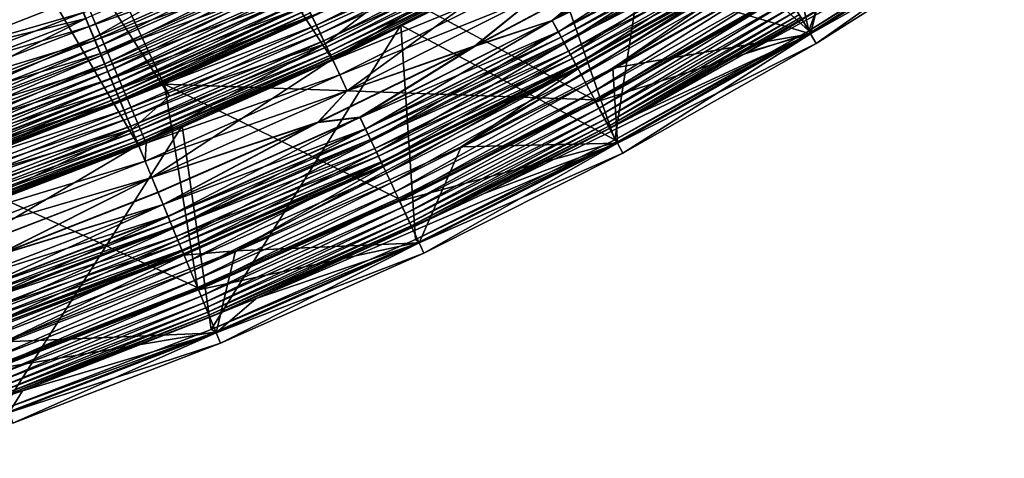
# Model space of a CAD drawing. Header units: metres. Extents: x -901 to 901, y -486 to 401.
# Tile 256 of 362: x 768 to 812, y -390 to -371. Entities that reach past the tile are written whole.
import ezdxf

# ---------------------------------------------------------------- set-up
doc = ezdxf.new("R2010")
doc.units = ezdxf.units.M

msp = doc.modelspace()

# ---------------------------------------------------------------- linework, layer by layer
at = {"layer": 'top'}
for points in [[(746.957397, -354.797821, -620), (770.889221, -370.100403, -620), (764.063416, -372.769196, -620)], [(764.063416, -372.769196, -618), (770.889221, -370.100403, -618), (746.957397, -354.797821, -618)], [(808.000305, -357.916626, -613.146606), (803.118591, -371.528687, -107.314049), (801.075378, -362.425171, -613.146606)], [(811.401733, -366.300629, -107.314049), (803.118591, -371.528687, -107.314049), (808.000305, -357.916626, -613.146606)], [(803.118591, -371.528687, -107.314049), (796.247925, -365.322906, -613.146606), (801.075378, -362.425171, -613.146606)], [(794.567993, -376.346313, -107.314049), (791.621765, -367.921967, -613.146606), (796.247925, -365.322906, -613.146606)], [(803.118591, -371.528687, -107.314049), (794.567993, -376.346313, -107.314049), (796.247925, -365.322906, -613.146606)], [(811.428589, -366.398987, -98), (802.138306, -369.915344, -98), (803.166565, -371.630859, -98)], [(803.118591, -371.528687, -107.314049), (811.401733, -366.300629, -107.314049), (811.428589, -366.398987, -98)], [(803.166565, -371.630859, -98), (803.118591, -371.528687, -107.314049), (811.428589, -366.398987, -98)], [(771.255859, -370.985504, -617.90625), (771.610107, -371.840851, -617.629578), (779.53479, -367.317383, -617.90625)], [(771.610107, -371.840851, -617.629578), (779.930664, -368.154297, -617.629578), (779.53479, -367.317383, -617.90625)], [(789.6875, -367.116943, -617.502808), (781.411865, -371.285583, -617.502808), (781.215698, -370.87085, -617.999878)], [(781.411865, -371.285583, -617.502808), (789.6875, -367.116943, -617.502808), (789.880188, -367.477356, -616.963562)], [(781.58667, -371.65506, -616.963562), (781.411865, -371.285583, -617.502808), (789.880188, -367.477356, -616.963562)], [(781.58667, -371.65506, -616.963562), (789.880188, -367.477356, -616.963562), (790.047485, -367.790314, -616.387024)], [(771.403198, -371.341309, -619.86853), (771.146973, -370.722626, -619.966919), (779.699463, -367.665527, -619.86853)], [(771.403198, -371.341309, -619.86853), (779.699463, -367.665527, -619.86853), (779.981018, -368.260681, -619.706055)], [(781.738403, -371.975861, -616.387024), (781.58667, -371.65506, -616.963562), (790.047485, -367.790314, -616.387024)], [(790.047485, -367.790314, -616.387024), (790.187683, -368.052551, -615.778259), (781.738403, -371.975861, -616.387024)], [(791.621765, -367.921967, -613.146606), (794.567993, -376.346313, -107.314049), (785.130371, -371.290863, -613.146606)], [(790.433105, -368.511627, -613.819397), (791.621765, -367.921967, -613.146606), (785.130371, -371.290863, -613.146606)], [(771.655151, -371.949554, -619.706055), (771.403198, -371.341309, -619.86853), (779.981018, -368.260681, -619.706055)], [(771.610107, -371.840851, -617.629578), (771.77771, -372.245361, -617.425049), (779.930664, -368.154297, -617.629578)], [(779.981018, -368.260681, -619.706055), (780.254517, -368.838898, -619.480652), (771.655151, -371.949554, -619.706055)], [(771.77771, -372.245361, -617.425049), (780.11792, -368.55011, -617.425049), (779.930664, -368.154297, -617.629578)], [(790.187683, -368.052551, -615.778259), (781.86554, -372.244659, -615.778259), (781.738403, -371.975861, -616.387024)], [(790.187683, -368.052551, -615.778259), (790.299194, -368.261169, -615.142639), (781.86554, -372.244659, -615.778259)], [(790.299194, -368.261169, -615.142639), (781.966675, -372.458496, -615.142639), (781.86554, -372.244659, -615.778259)], [(781.966675, -372.458496, -615.142639), (790.299194, -368.261169, -615.142639), (790.381226, -368.414581, -614.487244)], [(771.936707, -372.629303, -617.179138), (780.11792, -368.55011, -617.425049), (771.77771, -372.245361, -617.425049)], [(771.936707, -372.629303, -617.179138), (780.295593, -368.925781, -617.179138), (780.11792, -368.55011, -617.425049)], [(782.041077, -372.615753, -614.487244), (781.966675, -372.458496, -615.142639), (790.381226, -368.414581, -614.487244)], [(782.041077, -372.615753, -614.487244), (790.381226, -368.414581, -614.487244), (790.433105, -368.511627, -613.819397)], [(782.088135, -372.71524, -613.819397), (782.041077, -372.615753, -614.487244), (790.433105, -368.511627, -613.819397)], [(790.433105, -368.511627, -613.819397), (785.130371, -371.290863, -613.146606), (782.088135, -372.71524, -613.819397)], [(780.254517, -368.838898, -619.480652), (771.899963, -372.540497, -619.480652), (771.655151, -371.949554, -619.706055)], [(780.254517, -368.838898, -619.480652), (780.517029, -369.393799, -619.19397), (771.899963, -372.540497, -619.480652)], [(772.085815, -372.989319, -616.894409), (780.295593, -368.925781, -617.179138), (771.936707, -372.629303, -617.179138)], [(772.085815, -372.989319, -616.894409), (780.462219, -369.278046, -616.894409), (780.295593, -368.925781, -617.179138)], [(780.517029, -369.393799, -619.19397), (772.134827, -373.107635, -619.19397), (771.899963, -372.540497, -619.480652)], [(772.223694, -373.322083, -616.573364), (780.462219, -369.278046, -616.894409), (772.085815, -372.989319, -616.894409)], [(772.134827, -373.107635, -619.19397), (780.517029, -369.393799, -619.19397), (780.766113, -369.920471, -618.849182)], [(772.223694, -373.322083, -616.573364), (780.616272, -369.603638, -616.573364), (780.462219, -369.278046, -616.894409)], [(772.348938, -373.62442, -616.218872), (780.616272, -369.603638, -616.573364), (772.223694, -373.322083, -616.573364)], [(772.348938, -373.62442, -616.218872), (780.756226, -369.899475, -616.218872), (780.616272, -369.603638, -616.573364)], [(774.713684, -373.888, -613.111694), (793.658997, -374.582489, -107.279144), (784.24292, -369.498901, -613.111694)], [(774.713684, -373.888, -613.111694), (784.24292, -369.498901, -613.111694), (781.238586, -370.919189, -613.591614)], [(793.658997, -374.582489, -107.279144), (802.077271, -369.813538, -107.279144), (784.24292, -369.498901, -613.111694)], [(771.255859, -370.985504, -617.90625), (770.889221, -370.100403, -618), (764.063416, -372.769196, -618)], [(764.063416, -372.769196, -620), (770.889221, -370.100403, -620), (771.146973, -370.722626, -619.966919)], [(772.357788, -373.645905, -618.849182), (772.134827, -373.107635, -619.19397), (780.766113, -369.920471, -618.849182)], [(780.756226, -369.899475, -616.218872), (772.348938, -373.62442, -616.218872), (772.460449, -373.893738, -615.834167)], [(772.357788, -373.645905, -618.849182), (780.766113, -369.920471, -618.849182), (780.999756, -370.414337, -618.449951)], [(780.880859, -370.162994, -615.834167), (780.756226, -369.899475, -616.218872), (772.460449, -373.893738, -615.834167)], [(793.658997, -374.582489, -107.279144), (793.714966, -374.687134, -98), (802.077271, -369.813538, -107.279144)], [(793.714966, -374.687134, -98), (802.138306, -369.915344, -98), (802.077271, -369.813538, -107.279144)], [(802.138306, -369.915344, -98), (793.714966, -374.687134, -98), (803.166565, -371.630859, -98)], [(772.566895, -374.150635, -618.449951), (772.357788, -373.645905, -618.849182), (780.999756, -370.414337, -618.449951)], [(772.460449, -373.893738, -615.834167), (772.557312, -374.127594, -615.422974), (780.880859, -370.162994, -615.834167)], [(772.557312, -374.127594, -615.422974), (780.989075, -370.391815, -615.422974), (780.880859, -370.162994, -615.834167)], [(780.989075, -370.391815, -615.422974), (772.557312, -374.127594, -615.422974), (772.638489, -374.323547, -614.98877)], [(780.999756, -370.414337, -618.449951), (781.215698, -370.87085, -617.999878), (772.566895, -374.150635, -618.449951)], [(781.079773, -370.583527, -614.98877), (780.989075, -370.391815, -615.422974), (772.638489, -374.323547, -614.98877)], [(762.703735, -373.971069, -619.966919), (771.146973, -370.722626, -619.966919), (771.403198, -371.341309, -619.86853)], [(762.703735, -373.971069, -619.966919), (764.063416, -372.769196, -620), (771.146973, -370.722626, -619.966919)], [(781.215698, -370.87085, -617.999878), (772.760132, -374.617188, -617.999878), (772.566895, -374.150635, -618.449951)], [(772.638489, -374.323547, -614.98877), (772.703064, -374.479431, -614.5354), (781.079773, -370.583527, -614.98877)], [(772.703064, -374.479431, -614.5354), (781.151917, -370.736053, -614.5354), (781.079773, -370.583527, -614.98877)], [(781.151917, -370.736053, -614.5354), (772.703064, -374.479431, -614.5354), (772.750549, -374.594086, -614.067932)], [(781.205017, -370.848206, -614.067932), (781.151917, -370.736053, -614.5354), (772.750549, -374.594086, -614.067932)], [(772.750549, -374.594086, -614.067932), (772.780579, -374.666595, -613.591614), (781.205017, -370.848206, -614.067932)], [(781.215698, -370.87085, -617.999878), (781.411865, -371.285583, -617.502808), (772.760132, -374.617188, -617.999878)], [(772.780579, -374.666595, -613.591614), (781.238586, -370.919189, -613.591614), (781.205017, -370.848206, -614.067932)], [(772.780579, -374.666595, -613.591614), (774.713684, -373.888, -613.111694), (781.238586, -370.919189, -613.591614)], [(762.92926, -374.601563, -619.86853), (762.703735, -373.971069, -619.966919), (771.403198, -371.341309, -619.86853)], [(771.255859, -370.985504, -617.90625), (764.063416, -372.769196, -618), (762.799561, -374.238953, -617.90625)], [(762.799561, -374.238953, -617.90625), (763.111328, -375.110626, -617.629578), (771.255859, -370.985504, -617.90625)], [(762.92926, -374.601563, -619.86853), (771.403198, -371.341309, -619.86853), (771.655151, -371.949554, -619.706055)], [(763.111328, -375.110626, -617.629578), (771.610107, -371.840851, -617.629578), (771.255859, -370.985504, -617.90625)], [(781.411865, -371.285583, -617.502808), (772.93573, -375.041077, -617.502808), (772.760132, -374.617188, -617.999878)], [(772.93573, -375.041077, -617.502808), (781.411865, -371.285583, -617.502808), (781.58667, -371.65506, -616.963562)], [(785.130371, -371.290863, -613.146606), (776.770447, -384.706909, -107.314049), (775.499268, -375.726929, -613.146606)], [(785.130371, -371.290863, -613.146606), (775.499268, -375.726929, -613.146606), (782.088135, -372.71524, -613.819397)], [(785.130371, -371.290863, -613.146606), (785.774841, -380.742249, -107.314049), (776.770447, -384.706909, -107.314049)], [(794.567993, -376.346313, -107.314049), (785.774841, -380.742249, -107.314049), (785.130371, -371.290863, -613.146606)], [(763.111328, -375.110626, -617.629578), (763.258789, -375.522888, -617.425049), (771.610107, -371.840851, -617.629578)], [(763.258789, -375.522888, -617.425049), (771.77771, -372.245361, -617.425049), (771.610107, -371.840851, -617.629578)], [(773.092102, -375.418671, -616.963562), (772.93573, -375.041077, -617.502808), (781.58667, -371.65506, -616.963562)], [(773.092102, -375.418671, -616.963562), (781.58667, -371.65506, -616.963562), (781.738403, -371.975861, -616.387024)], [(803.166565, -371.630859, -98), (793.714966, -374.687134, -98), (794.657776, -376.451019, -98)], [(794.567993, -376.346313, -107.314049), (803.118591, -371.528687, -107.314049), (803.166565, -371.630859, -98)], [(794.657776, -376.451019, -98), (794.567993, -376.346313, -107.314049), (803.166565, -371.630859, -98)], [(763.151001, -375.221436, -619.706055), (762.92926, -374.601563, -619.86853), (771.655151, -371.949554, -619.706055)], [(771.655151, -371.949554, -619.706055), (771.899963, -372.540497, -619.480652), (763.151001, -375.221436, -619.706055)], [(763.398804, -375.914154, -617.179138), (771.77771, -372.245361, -617.425049), (763.258789, -375.522888, -617.425049)], [(763.398804, -375.914154, -617.179138), (771.936707, -372.629303, -617.179138), (771.77771, -372.245361, -617.425049)], [(773.227905, -375.746552, -616.387024), (773.092102, -375.418671, -616.963562), (781.738403, -371.975861, -616.387024)], [(781.738403, -371.975861, -616.387024), (781.86554, -372.244659, -615.778259), (773.227905, -375.746552, -616.387024)], [(781.86554, -372.244659, -615.778259), (773.341736, -376.021271, -615.778259), (773.227905, -375.746552, -616.387024)], [(781.86554, -372.244659, -615.778259), (781.966675, -372.458496, -615.142639), (773.341736, -376.021271, -615.778259)], [(771.899963, -372.540497, -619.480652), (763.366394, -375.823669, -619.480652), (763.151001, -375.221436, -619.706055)], [(771.899963, -372.540497, -619.480652), (772.134827, -373.107635, -619.19397), (763.366394, -375.823669, -619.480652)], [(763.530029, -376.281067, -616.894409), (771.936707, -372.629303, -617.179138), (763.398804, -375.914154, -617.179138)], [(763.530029, -376.281067, -616.894409), (772.085815, -372.989319, -616.894409), (771.936707, -372.629303, -617.179138)], [(781.966675, -372.458496, -615.142639), (773.432251, -376.239807, -615.142639), (773.341736, -376.021271, -615.778259)], [(773.432251, -376.239807, -615.142639), (781.966675, -372.458496, -615.142639), (782.041077, -372.615753, -614.487244)], [(773.49884, -376.400513, -614.487244), (773.432251, -376.239807, -615.142639), (782.041077, -372.615753, -614.487244)], [(773.49884, -376.400513, -614.487244), (782.041077, -372.615753, -614.487244), (782.088135, -372.71524, -613.819397)], [(773.540955, -376.502197, -613.819397), (773.49884, -376.400513, -614.487244), (782.088135, -372.71524, -613.819397)], [(782.088135, -372.71524, -613.819397), (775.499268, -375.726929, -613.146606), (773.540955, -376.502197, -613.819397)], [(772.134827, -373.107635, -619.19397), (763.57312, -376.401642, -619.19397), (763.366394, -375.823669, -619.480652)], [(763.651306, -376.620178, -616.573364), (772.085815, -372.989319, -616.894409), (763.530029, -376.281067, -616.894409)], [(763.57312, -376.401642, -619.19397), (772.134827, -373.107635, -619.19397), (772.357788, -373.645905, -618.849182)], [(763.651306, -376.620178, -616.573364), (772.223694, -373.322083, -616.573364), (772.085815, -372.989319, -616.894409)], [(763.761536, -376.928314, -616.218872), (772.223694, -373.322083, -616.573364), (763.651306, -376.620178, -616.573364)], [(763.761536, -376.928314, -616.218872), (772.348938, -373.62442, -616.218872), (772.223694, -373.322083, -616.573364)], [(763.769348, -376.950195, -618.849182), (763.57312, -376.401642, -619.19397), (772.357788, -373.645905, -618.849182)], [(772.348938, -373.62442, -616.218872), (763.761536, -376.928314, -616.218872), (763.859741, -377.202789, -615.834167)], [(763.769348, -376.950195, -618.849182), (772.357788, -373.645905, -618.849182), (772.566895, -374.150635, -618.449951)], [(772.460449, -373.893738, -615.834167), (772.348938, -373.62442, -616.218872), (763.859741, -377.202789, -615.834167)], [(763.859741, -377.202789, -615.834167), (763.945007, -377.441101, -615.422974), (772.460449, -373.893738, -615.834167)], [(763.945007, -377.441101, -615.422974), (772.557312, -374.127594, -615.422974), (772.460449, -373.893738, -615.834167)], [(776.171692, -382.853394, -107.279144), (774.713684, -373.888, -613.111694), (764.954834, -377.739532, -613.111694)], [(764.954834, -377.739532, -613.111694), (774.713684, -373.888, -613.111694), (772.780579, -374.666595, -613.591614)], [(776.171692, -382.853394, -107.279144), (785.016846, -378.932526, -107.279144), (774.713684, -373.888, -613.111694)], [(785.016846, -378.932526, -107.279144), (793.658997, -374.582489, -107.279144), (774.713684, -373.888, -613.111694)], [(763.953369, -377.4646, -618.449951), (763.769348, -376.950195, -618.849182), (772.566895, -374.150635, -618.449951)], [(772.557312, -374.127594, -615.422974), (763.945007, -377.441101, -615.422974), (764.016418, -377.640808, -614.98877)], [(772.566895, -374.150635, -618.449951), (772.760132, -374.617188, -617.999878), (763.953369, -377.4646, -618.449951)], [(772.638489, -374.323547, -614.98877), (772.557312, -374.127594, -615.422974), (764.016418, -377.640808, -614.98877)], [(764.073242, -377.799652, -614.5354), (772.638489, -374.323547, -614.98877), (764.016418, -377.640808, -614.98877)], [(772.703064, -374.479431, -614.5354), (772.638489, -374.323547, -614.98877), (764.073242, -377.799652, -614.5354)], [(772.760132, -374.617188, -617.999878), (764.123474, -377.940063, -617.999878), (763.953369, -377.4646, -618.449951)], [(772.703064, -374.479431, -614.5354), (764.073242, -377.799652, -614.5354), (764.115051, -377.916473, -614.067932)], [(772.750549, -374.594086, -614.067932), (772.703064, -374.479431, -614.5354), (764.115051, -377.916473, -614.067932)], [(764.115051, -377.916473, -614.067932), (764.141479, -377.990387, -613.591614), (772.750549, -374.594086, -614.067932)], [(772.760132, -374.617188, -617.999878), (772.93573, -375.041077, -617.502808), (764.123474, -377.940063, -617.999878)], [(764.141479, -377.990387, -613.591614), (772.780579, -374.666595, -613.591614), (772.750549, -374.594086, -614.067932)], [(764.141479, -377.990387, -613.591614), (764.954834, -377.739532, -613.111694), (772.780579, -374.666595, -613.591614)], [(785.016846, -378.932526, -107.279144), (785.067566, -379.039825, -98), (793.658997, -374.582489, -107.279144)], [(785.067566, -379.039825, -98), (793.714966, -374.687134, -98), (793.658997, -374.582489, -107.279144)], [(793.714966, -374.687134, -98), (785.067566, -379.039825, -98), (794.657776, -376.451019, -98)], [(772.93573, -375.041077, -617.502808), (764.277954, -378.37204, -617.502808), (764.123474, -377.940063, -617.999878)], [(764.277954, -378.37204, -617.502808), (772.93573, -375.041077, -617.502808), (773.092102, -375.418671, -616.963562)], [(764.415649, -378.756836, -616.963562), (764.277954, -378.37204, -617.502808), (773.092102, -375.418671, -616.963562)], [(764.415649, -378.756836, -616.963562), (773.092102, -375.418671, -616.963562), (773.227905, -375.746552, -616.387024)], [(764.535156, -379.090973, -616.387024), (764.415649, -378.756836, -616.963562), (773.227905, -375.746552, -616.387024)], [(773.227905, -375.746552, -616.387024), (773.341736, -376.021271, -615.778259), (764.535156, -379.090973, -616.387024)], [(775.499268, -375.726929, -613.146606), (767.58606, -388.230835, -107.314049), (765.636047, -379.619629, -613.146606)], [(775.499268, -375.726929, -613.146606), (765.636047, -379.619629, -613.146606), (773.540955, -376.502197, -613.819397)], [(776.770447, -384.706909, -107.314049), (767.58606, -388.230835, -107.314049), (775.499268, -375.726929, -613.146606)], [(773.341736, -376.021271, -615.778259), (764.635315, -379.370941, -615.778259), (764.535156, -379.090973, -616.387024)], [(773.341736, -376.021271, -615.778259), (773.432251, -376.239807, -615.142639), (764.635315, -379.370941, -615.778259)], [(773.432251, -376.239807, -615.142639), (764.714966, -379.593658, -615.142639), (764.635315, -379.370941, -615.778259)], [(764.714966, -379.593658, -615.142639), (773.432251, -376.239807, -615.142639), (773.49884, -376.400513, -614.487244)], [(764.77356, -379.757446, -614.487244), (764.714966, -379.593658, -615.142639), (773.49884, -376.400513, -614.487244)], [(764.77356, -379.757446, -614.487244), (773.49884, -376.400513, -614.487244), (773.540955, -376.502197, -613.819397)], [(764.810608, -379.861084, -613.819397), (764.77356, -379.757446, -614.487244), (773.540955, -376.502197, -613.819397)], [(773.540955, -376.502197, -613.819397), (765.636047, -379.619629, -613.146606), (764.810608, -379.861084, -613.819397)], [(794.657776, -376.451019, -98), (785.067566, -379.039825, -98), (785.922729, -380.84787, -98)], [(785.774841, -380.742249, -107.314049), (794.567993, -376.346313, -107.314049), (794.657776, -376.451019, -98)], [(785.922729, -380.84787, -98), (785.774841, -380.742249, -107.314049), (794.657776, -376.451019, -98)], [(767.144714, -386.335388, -107.279144), (776.171692, -382.853394, -107.279144), (764.954834, -377.739532, -613.111694)], [(776.171692, -382.853394, -107.279144), (776.217102, -382.963013, -98), (785.016846, -378.932526, -107.279144)], [(776.217102, -382.963013, -98), (785.067566, -379.039825, -98), (785.016846, -378.932526, -107.279144)], [(785.067566, -379.039825, -98), (776.217102, -382.963013, -98), (785.922729, -380.84787, -98)], [(785.922729, -380.84787, -98), (776.217102, -382.963013, -98), (776.982483, -384.810822, -98)], [(776.770447, -384.706909, -107.314049), (785.774841, -380.742249, -107.314049), (785.922729, -380.84787, -98)], [(776.982483, -384.810822, -98), (776.770447, -384.706909, -107.314049), (785.922729, -380.84787, -98)], [(767.144714, -386.335388, -107.279144), (767.184692, -386.447144, -98), (776.171692, -382.853394, -107.279144)], [(767.184692, -386.447144, -98), (776.217102, -382.963013, -98), (776.171692, -382.853394, -107.279144)], [(776.217102, -382.963013, -98), (767.184692, -386.447144, -98), (776.982483, -384.810822, -98)], [(776.982483, -384.810822, -98), (767.184692, -386.447144, -98), (767.858521, -388.330292, -98)], [(767.58606, -388.230835, -107.314049), (776.770447, -384.706909, -107.314049), (776.982483, -384.810822, -98)], [(767.858521, -388.330292, -98), (767.58606, -388.230835, -107.314049), (776.982483, -384.810822, -98)]]:
    msp.add_3dface(points, dxfattribs=at)
at = {"layer": 'top0'}
for points in [[(760.60376, -327.556427, -32.34457), (782.140686, -372.828522, -3.399924), (754.324158, -330.367065, -32.327477)], [(790.492249, -368.623932, -3.399924), (782.140686, -372.828522, -3.399924), (760.60376, -327.556427, -32.34457)], [(747.252197, -331.464813, -29.710361), (774.93988, -374.420105, -0.803848), (753.64325, -328.983063, -29.72888)], [(774.93988, -374.420105, -0.803848), (784.498657, -370.017365, -0.803848), (753.64325, -328.983063, -29.72888)], [(754.324158, -330.367065, -32.327477), (773.58844, -376.619751, -3.399924), (747.914978, -332.868317, -32.309166)], [(782.140686, -372.828522, -3.399924), (773.91217, -376.485321, -3.399924), (754.324158, -330.367065, -32.327477)], [(754.324158, -330.367065, -32.327477), (773.91217, -376.485321, -3.399924), (773.58844, -376.619751, -3.399924)], [(765.150696, -378.2836, -0.803848), (774.93988, -374.420105, -0.803848), (747.252197, -331.464813, -29.710361)], [(773.58844, -376.619751, -3.399924), (764.190063, -380.22464, -3.399924), (747.914978, -332.868317, -32.309166)], [(800.051514, -366.396606, -0.028766), (799.475098, -366.06662), (791.802307, -371.074432, -0.028766)], [(799.475098, -366.06662), (794.073608, -369.175079), (791.802307, -371.074432, -0.028766)], [(791.802307, -371.074432, -0.028766), (792.075378, -371.585205, -0.114353), (800.051514, -366.396606, -0.028766)], [(800.056763, -366.405396, -3.056892), (800.343872, -366.884247, -3.22474), (791.807129, -371.083435, -3.056892)], [(791.807129, -371.083435, -3.056892), (794.08075, -369.188019, -3), (800.056763, -366.405396, -3.056892)], [(792.075378, -371.585205, -0.114353), (800.349304, -366.893372, -0.114353), (800.051514, -366.396606, -0.028766)], [(805.438538, -369.4599, -5.947641), (800.402161, -372.483063, -5.947641), (811.448608, -366.429993, -87)], [(811.448608, -366.429993, -87), (800.402161, -372.483063, -5.947641), (803.184998, -371.662903, -87)], [(811.448608, -366.429993, -87), (803.184998, -371.662903, -87), (804.229919, -367.511566, -87)], [(800.343872, -366.884247, -3.22474), (792.070374, -371.575836, -3.22474), (791.807129, -371.083435, -3.056892)], [(800.343872, -366.884247, -3.22474), (800.479553, -367.110565, -3.348771), (792.070374, -371.575836, -3.22474)], [(792.075378, -371.585205, -0.114353), (792.343811, -372.08725, -0.255695), (800.349304, -366.893372, -0.114353)], [(792.343811, -372.08725, -0.255695), (800.642029, -367.381653, -0.255695), (800.349304, -366.893372, -0.114353)], [(800.479553, -367.110565, -3.348771), (792.194824, -371.808533, -3.348771), (792.070374, -371.575836, -3.22474)], [(800.479553, -367.110565, -3.348771), (800.608215, -367.325226, -3.497899), (792.194824, -371.808533, -3.348771)], [(800.608215, -367.325226, -3.497899), (792.312805, -372.029266, -3.497899), (792.194824, -371.808533, -3.348771)], [(800.608215, -367.325226, -3.497899), (800.840149, -367.712097, -3.865118), (792.312805, -372.029266, -3.497899)], [(792.343811, -372.08725, -0.255695), (792.604492, -372.57489, -0.451727), (800.642029, -367.381653, -0.255695)], [(792.604492, -372.57489, -0.451727), (800.926392, -367.855896, -0.451727), (800.642029, -367.381653, -0.255695)], [(803.184998, -371.662903, -87), (799.251343, -370.499969, -87), (804.229919, -367.511566, -87)], [(790.115173, -367.91864, -0.456723), (781.799561, -372.107422, -0.456723), (782.117371, -372.779236, -0.204445)], [(790.115173, -367.91864, -0.456723), (784.498657, -370.017365, -0.803848), (781.799561, -372.107422, -0.456723)], [(790.465576, -368.574036, -0.204445), (790.115173, -367.91864, -0.456723), (782.117371, -372.779236, -0.204445)], [(800.840149, -367.712097, -3.865118), (792.525452, -372.427032, -3.865118), (792.312805, -372.029266, -3.497899)], [(800.840149, -367.712097, -3.865118), (801.031006, -368.030396, -4.312942), (792.525452, -372.427032, -3.865118)], [(792.604492, -372.57489, -0.451727), (792.854614, -373.042633, -0.70103), (800.926392, -367.855896, -0.451727)], [(792.854614, -373.042633, -0.70103), (801.199097, -368.310791, -0.70103), (800.926392, -367.855896, -0.451727)], [(801.031006, -368.030396, -4.312942), (792.700439, -372.754333, -4.312942), (792.525452, -372.427032, -3.865118)], [(801.031006, -368.030396, -4.312942), (801.173767, -368.268524, -4.82471), (792.700439, -372.754333, -4.312942)], [(801.173767, -368.268524, -4.82471), (792.83136, -372.999176, -4.82471), (792.700439, -372.754333, -4.312942)], [(801.173767, -368.268524, -4.82471), (801.262573, -368.416656, -5.381563), (792.83136, -372.999176, -4.82471)], [(792.854614, -373.042633, -0.70103), (793.091797, -373.486298, -1.000777), (801.199097, -368.310791, -0.70103)], [(793.091797, -373.486298, -1.000777), (801.457764, -368.742279, -1.000777), (801.199097, -368.310791, -0.70103)], [(790.465576, -368.574036, -0.204445), (782.117371, -372.779236, -0.204445), (782.770813, -374.185974)], [(782.140686, -372.828522, -3.399924), (790.492249, -368.623932, -3.399924), (790.831604, -369.258636, -3.101714)], [(791.182922, -369.951691), (790.465576, -368.574036, -0.204445), (782.770813, -374.185974)], [(801.278992, -368.483002, -5.959025), (794.480408, -373.18042, -87), (787.785828, -376.654816, -87)], [(801.278992, -368.483002, -5.959025), (787.785828, -376.654816, -87), (792.92688, -373.214447, -5.959025)], [(801.262573, -368.416656, -5.381563), (792.912781, -373.151489, -5.381563), (792.83136, -372.999176, -4.82471)], [(801.262573, -368.416656, -5.381563), (801.278992, -368.483002, -5.959025), (792.912781, -373.151489, -5.381563)], [(801.278992, -368.483002, -5.959025), (792.92688, -373.214447, -5.959025), (792.912781, -373.151489, -5.381563)], [(793.091797, -373.486298, -1.000777), (793.314026, -373.901978, -1.34779), (801.457764, -368.742279, -1.000777)], [(793.314026, -373.901978, -1.34779), (801.700134, -369.146545, -1.34779), (801.457764, -368.742279, -1.000777)], [(799.251343, -370.499969, -87), (794.480408, -373.18042, -87), (801.278992, -368.483002, -5.959025)], [(791.802307, -371.074432, -0.028766), (794.073608, -369.175079), (788.398804, -372.196991)], [(791.182922, -369.951691), (788.398804, -372.196991), (794.073608, -369.175079)], [(788.405518, -372.210175, -3), (794.08075, -369.188019, -3), (791.807129, -371.083435, -3.056892)], [(794.08075, -369.188019, -3), (788.405518, -372.210175, -3), (791.18103, -369.948151, -3)], [(793.314026, -373.901978, -1.34779), (793.519226, -374.285797, -1.738888), (801.700134, -369.146545, -1.34779)], [(793.519226, -374.285797, -1.738888), (801.92395, -369.519836, -1.738888), (801.700134, -369.146545, -1.34779)], [(782.449341, -373.481018, -3.101714), (782.140686, -372.828522, -3.399924), (790.831604, -369.258636, -3.101714)], [(790.831604, -369.258636, -3.101714), (791.18103, -369.948151, -3), (782.449341, -373.481018, -3.101714)], [(793.519226, -374.285797, -1.738888), (793.705383, -374.634033, -2.170691), (801.92395, -369.519836, -1.738888)], [(793.705383, -374.634033, -2.170691), (802.126953, -369.85849, -2.170691), (801.92395, -369.519836, -1.738888)], [(800.402161, -372.483063, -5.947641), (805.438538, -369.4599, -5.947641), (802.819519, -371.013733, -5.365363)], [(784.498657, -370.017365, -0.803848), (774.93988, -374.420105, -0.803848), (781.799561, -372.107422, -0.456723)], [(791.18103, -369.948151, -3), (782.769104, -374.182343, -3), (782.449341, -373.481018, -3.101714)], [(791.18103, -369.948151, -3), (788.405518, -372.210175, -3), (782.769104, -374.182343, -3)], [(791.182922, -369.951691), (782.770813, -374.185974), (788.398804, -372.196991)], [(793.705383, -374.634033, -2.170691), (793.870911, -374.943695, -2.639013), (802.126953, -369.85849, -2.170691)], [(793.870911, -374.943695, -2.639013), (802.307495, -370.159637, -2.639013), (802.126953, -369.85849, -2.170691)], [(793.870911, -374.943695, -2.639013), (794.014343, -375.211884, -3.139467), (802.307495, -370.159637, -2.639013)], [(794.014343, -375.211884, -3.139467), (802.463867, -370.420471, -3.139467), (802.307495, -370.159637, -2.639013)], [(794.014343, -375.211884, -3.139467), (794.134033, -375.435822, -3.667668), (802.463867, -370.420471, -3.139467)], [(794.134033, -375.435822, -3.667668), (802.594421, -370.638245, -3.667668), (802.463867, -370.420471, -3.139467)], [(799.251343, -370.499969, -87), (803.184998, -371.662903, -87), (794.480408, -373.18042, -87)], [(794.134033, -375.435822, -3.667668), (794.22876, -375.612946, -4.218875), (802.594421, -370.638245, -3.667668)], [(794.22876, -375.612946, -4.218875), (802.697693, -370.810516, -4.218875), (802.594421, -370.638245, -3.667668)], [(794.22876, -375.612946, -4.218875), (794.297729, -375.741974, -4.786941), (802.697693, -370.810516, -4.218875)], [(794.297729, -375.741974, -4.786941), (802.772949, -370.936005, -4.786941), (802.697693, -370.810516, -4.218875)], [(794.297729, -375.741974, -4.786941), (794.340454, -375.821899, -5.365363), (802.772949, -370.936005, -4.786941)], [(794.340454, -375.821899, -5.365363), (802.819519, -371.013733, -5.365363), (802.772949, -370.936005, -4.786941)], [(791.802307, -371.074432, -0.028766), (788.398804, -372.196991), (783.329773, -375.342285, -0.028766)], [(783.329773, -375.342285, -0.028766), (783.577454, -375.865845, -0.114353), (791.802307, -371.074432, -0.028766)], [(791.807129, -371.083435, -3.056892), (792.070374, -371.575836, -3.22474), (783.334167, -375.351532, -3.056892)], [(783.334167, -375.351532, -3.056892), (788.405518, -372.210175, -3), (791.807129, -371.083435, -3.056892)], [(783.577454, -375.865845, -0.114353), (792.075378, -371.585205, -0.114353), (791.802307, -371.074432, -0.028766)], [(794.340454, -375.821899, -5.365363), (800.402161, -372.483063, -5.947641), (802.819519, -371.013733, -5.365363)], [(792.070374, -371.575836, -3.22474), (783.572937, -375.856262, -3.22474), (783.334167, -375.351532, -3.056892)], [(792.070374, -371.575836, -3.22474), (792.194824, -371.808533, -3.348771), (783.572937, -375.856262, -3.22474)], [(792.194824, -371.808533, -3.348771), (783.68573, -376.094788, -3.348771), (783.572937, -375.856262, -3.22474)], [(783.577454, -375.865845, -0.114353), (783.820923, -376.380493, -0.255695), (792.075378, -371.585205, -0.114353)], [(792.194824, -371.808533, -3.348771), (792.312805, -372.029266, -3.497899), (783.68573, -376.094788, -3.348771)], [(783.820923, -376.380493, -0.255695), (792.343811, -372.08725, -0.255695), (792.075378, -371.585205, -0.114353)], [(803.184998, -371.662903, -87), (795.575745, -375.194641, -5.947641), (788.803406, -378.709442, -5.947641)], [(803.184998, -371.662903, -87), (788.803406, -378.709442, -5.947641), (794.6745, -376.484009, -87)], [(803.184998, -371.662903, -87), (794.6745, -376.484009, -87), (794.480408, -373.18042, -87)], [(800.402161, -372.483063, -5.947641), (795.575745, -375.194641, -5.947641), (803.184998, -371.662903, -87)], [(781.799561, -372.107422, -0.456723), (773.282471, -375.881042, -0.456723), (773.566895, -376.567657, -0.204445)], [(781.799561, -372.107422, -0.456723), (774.93988, -374.420105, -0.803848), (773.282471, -375.881042, -0.456723)], [(782.117371, -372.779236, -0.204445), (781.799561, -372.107422, -0.456723), (773.566895, -376.567657, -0.204445)], [(788.398804, -372.196991), (781.478333, -375.562561), (783.329773, -375.342285, -0.028766)], [(782.770813, -374.185974), (781.478333, -375.562561), (788.398804, -372.196991)], [(781.484558, -375.575989, -3), (788.405518, -372.210175, -3), (783.334167, -375.351532, -3.056892)], [(788.405518, -372.210175, -3), (781.484558, -375.575989, -3), (782.769104, -374.182343, -3)], [(792.312805, -372.029266, -3.497899), (783.792786, -376.321045, -3.497899), (783.68573, -376.094788, -3.348771)], [(792.312805, -372.029266, -3.497899), (792.525452, -372.427032, -3.865118), (783.792786, -376.321045, -3.497899)], [(783.820923, -376.380493, -0.255695), (784.057373, -376.880341, -0.451727), (792.343811, -372.08725, -0.255695)], [(784.057373, -376.880341, -0.451727), (792.604492, -372.57489, -0.451727), (792.343811, -372.08725, -0.255695)], [(792.525452, -372.427032, -3.865118), (783.985657, -376.72879, -3.865118), (783.792786, -376.321045, -3.497899)], [(792.525452, -372.427032, -3.865118), (792.700439, -372.754333, -4.312942), (783.985657, -376.72879, -3.865118)], [(784.057373, -376.880341, -0.451727), (784.284119, -377.359802, -0.70103), (792.604492, -372.57489, -0.451727)], [(784.284119, -377.359802, -0.70103), (792.854614, -373.042633, -0.70103), (792.604492, -372.57489, -0.451727)], [(794.340454, -375.821899, -5.365363), (795.575745, -375.194641, -5.947641), (800.402161, -372.483063, -5.947641)], [(782.117371, -372.779236, -0.204445), (773.566895, -376.567657, -0.204445), (774.161133, -378.00238)], [(773.91217, -376.485321, -3.399924), (782.140686, -372.828522, -3.399924), (782.449341, -373.481018, -3.101714)], [(782.770813, -374.185974), (782.117371, -372.779236, -0.204445), (774.161133, -378.00238)], [(792.700439, -372.754333, -4.312942), (784.144348, -377.06427, -4.312942), (783.985657, -376.72879, -3.865118)], [(792.700439, -372.754333, -4.312942), (792.83136, -372.999176, -4.82471), (784.144348, -377.06427, -4.312942)], [(792.83136, -372.999176, -4.82471), (784.263062, -377.315247, -4.82471), (784.144348, -377.06427, -4.312942)], [(792.83136, -372.999176, -4.82471), (792.912781, -373.151489, -5.381563), (784.263062, -377.315247, -4.82471)], [(792.912781, -373.151489, -5.381563), (784.336914, -377.471375, -5.381563), (784.263062, -377.315247, -4.82471)], [(784.284119, -377.359802, -0.70103), (784.499268, -377.814606, -1.000777), (792.854614, -373.042633, -0.70103)], [(792.912781, -373.151489, -5.381563), (792.92688, -373.214447, -5.959025), (784.336914, -377.471375, -5.381563)], [(784.499268, -377.814606, -1.000777), (793.091797, -373.486298, -1.000777), (792.854614, -373.042633, -0.70103)], [(773.863953, -377.284882, -3.101714), (773.91217, -376.485321, -3.399924), (782.449341, -373.481018, -3.101714)], [(782.449341, -373.481018, -3.101714), (782.769104, -374.182343, -3), (773.863953, -377.284882, -3.101714)], [(787.785828, -376.654816, -87), (777.849609, -381.231476, -87), (792.92688, -373.214447, -5.959025)], [(792.92688, -373.214447, -5.959025), (777.849609, -381.231476, -87), (784.3526, -377.530334, -5.959025)], [(792.92688, -373.214447, -5.959025), (784.3526, -377.530334, -5.959025), (784.336914, -377.471375, -5.381563)], [(784.499268, -377.814606, -1.000777), (784.700806, -378.240692, -1.34779), (793.091797, -373.486298, -1.000777)], [(784.700806, -378.240692, -1.34779), (793.314026, -373.901978, -1.34779), (793.091797, -373.486298, -1.000777)], [(794.480408, -373.18042, -87), (794.6745, -376.484009, -87), (787.785828, -376.654816, -87)], [(784.700806, -378.240692, -1.34779), (784.886963, -378.634125, -1.738888), (793.314026, -373.901978, -1.34779)], [(784.886963, -378.634125, -1.738888), (793.519226, -374.285797, -1.738888), (793.314026, -373.901978, -1.34779)], [(774.93988, -374.420105, -0.803848), (765.150696, -378.2836, -0.803848), (773.282471, -375.881042, -0.456723)], [(773.863953, -377.284882, -3.101714), (782.769104, -374.182343, -3), (774.159607, -377.998688, -3)], [(782.769104, -374.182343, -3), (781.484558, -375.575989, -3), (774.159607, -377.998688, -3)], [(782.770813, -374.185974), (774.161133, -378.00238), (781.478333, -375.562561)], [(784.886963, -378.634125, -1.738888), (785.055786, -378.991089, -2.170691), (793.519226, -374.285797, -1.738888)], [(785.055786, -378.991089, -2.170691), (793.705383, -374.634033, -2.170691), (793.519226, -374.285797, -1.738888)], [(785.055786, -378.991089, -2.170691), (785.205933, -379.308502, -2.639013), (793.705383, -374.634033, -2.170691)], [(785.205933, -379.308502, -2.639013), (793.870911, -374.943695, -2.639013), (793.705383, -374.634033, -2.170691)], [(785.205933, -379.308502, -2.639013), (785.335999, -379.583405, -3.139467), (793.870911, -374.943695, -2.639013)], [(785.335999, -379.583405, -3.139467), (794.014343, -375.211884, -3.139467), (793.870911, -374.943695, -2.639013)], [(785.335999, -379.583405, -3.139467), (785.44458, -379.812958, -3.667668), (794.014343, -375.211884, -3.139467)], [(785.44458, -379.812958, -3.667668), (794.134033, -375.435822, -3.667668), (794.014343, -375.211884, -3.139467)], [(788.803406, -378.709442, -5.947641), (795.575745, -375.194641, -5.947641), (794.340454, -375.821899, -5.365363)], [(781.484558, -375.575989, -3), (774.434631, -378.662598, -3), (774.159607, -377.998688, -3)], [(774.161133, -378.00238), (774.428955, -378.648926), (781.478333, -375.562561)], [(781.478333, -375.562561), (774.428955, -378.648926), (774.651917, -379.187134, -0.028766)], [(774.434631, -378.662598, -3), (781.484558, -375.575989, -3), (774.655823, -379.196594, -3.056892)], [(783.329773, -375.342285, -0.028766), (781.478333, -375.562561), (774.651917, -379.187134, -0.028766)], [(774.651917, -379.187134, -0.028766), (774.873535, -379.722229, -0.114353), (783.329773, -375.342285, -0.028766)], [(783.334167, -375.351532, -3.056892), (783.572937, -375.856262, -3.22474), (774.655823, -379.196594, -3.056892)], [(774.655823, -379.196594, -3.056892), (781.484558, -375.575989, -3), (783.334167, -375.351532, -3.056892)], [(774.873535, -379.722229, -0.114353), (783.577454, -375.865845, -0.114353), (783.329773, -375.342285, -0.028766)], [(785.44458, -379.812958, -3.667668), (785.530457, -379.994507, -4.218875), (794.134033, -375.435822, -3.667668)], [(785.530457, -379.994507, -4.218875), (794.22876, -375.612946, -4.218875), (794.134033, -375.435822, -3.667668)], [(785.530457, -379.994507, -4.218875), (785.593018, -380.12677, -4.786941), (794.22876, -375.612946, -4.218875)], [(785.593018, -380.12677, -4.786941), (794.297729, -375.741974, -4.786941), (794.22876, -375.612946, -4.218875)], [(785.593018, -380.12677, -4.786941), (785.631775, -380.20871, -5.365363), (794.297729, -375.741974, -4.786941)], [(785.631775, -380.20871, -5.365363), (794.340454, -375.821899, -5.365363), (794.297729, -375.741974, -4.786941)], [(773.282471, -375.881042, -0.456723), (764.582947, -379.228088, -0.456723), (764.833191, -379.927826, -0.204445)], [(773.282471, -375.881042, -0.456723), (765.150696, -378.2836, -0.803848), (764.582947, -379.228088, -0.456723)], [(773.566895, -376.567657, -0.204445), (773.282471, -375.881042, -0.456723), (764.833191, -379.927826, -0.204445)], [(783.572937, -375.856262, -3.22474), (774.869507, -379.712433, -3.22474), (774.655823, -379.196594, -3.056892)], [(783.572937, -375.856262, -3.22474), (783.68573, -376.094788, -3.348771), (774.869507, -379.712433, -3.22474)], [(783.68573, -376.094788, -3.348771), (774.970459, -379.956207, -3.348771), (774.869507, -379.712433, -3.22474)], [(774.873535, -379.722229, -0.114353), (775.091431, -380.24823, -0.255695), (783.577454, -375.865845, -0.114353)], [(783.68573, -376.094788, -3.348771), (783.792786, -376.321045, -3.497899), (774.970459, -379.956207, -3.348771)], [(775.091431, -380.24823, -0.255695), (783.820923, -376.380493, -0.255695), (783.577454, -375.865845, -0.114353)], [(785.631775, -380.20871, -5.365363), (788.803406, -378.709442, -5.947641), (794.340454, -375.821899, -5.365363)], [(764.190063, -380.22464, -3.399924), (773.58844, -376.619751, -3.399924), (773.863953, -377.284882, -3.101714)], [(773.566895, -376.567657, -0.204445), (764.833191, -379.927826, -0.204445), (765.374573, -381.391724)], [(774.161133, -378.00238), (773.566895, -376.567657, -0.204445), (765.374573, -381.391724)], [(773.58844, -376.619751, -3.399924), (773.91217, -376.485321, -3.399924), (773.863953, -377.284882, -3.101714)], [(783.792786, -376.321045, -3.497899), (775.066223, -380.187469, -3.497899), (774.970459, -379.956207, -3.348771)], [(783.792786, -376.321045, -3.497899), (783.985657, -376.72879, -3.865118), (775.066223, -380.187469, -3.497899)], [(775.091431, -380.24823, -0.255695), (775.30304, -380.759064, -0.451727), (783.820923, -376.380493, -0.255695)], [(775.30304, -380.759064, -0.451727), (784.057373, -376.880341, -0.451727), (783.820923, -376.380493, -0.255695)], [(788.803406, -378.709442, -5.947641), (778.750305, -383.339935, -5.947641), (794.6745, -376.484009, -87)], [(794.6745, -376.484009, -87), (778.750305, -383.339935, -5.947641), (785.937683, -380.881744, -87)], [(794.6745, -376.484009, -87), (785.937683, -380.881744, -87), (787.785828, -376.654816, -87)], [(783.985657, -376.72879, -3.865118), (775.238831, -380.604156, -3.865118), (775.066223, -380.187469, -3.497899)], [(783.985657, -376.72879, -3.865118), (784.144348, -377.06427, -4.312942), (775.238831, -380.604156, -3.865118)], [(775.30304, -380.759064, -0.451727), (775.505981, -381.249084, -0.70103), (784.057373, -376.880341, -0.451727)], [(775.505981, -381.249084, -0.70103), (784.284119, -377.359802, -0.70103), (784.057373, -376.880341, -0.451727)], [(787.785828, -376.654816, -87), (785.937683, -380.881744, -87), (777.849609, -381.231476, -87)], [(764.190063, -380.22464, -3.399924), (773.863953, -377.284882, -3.101714), (765.094666, -380.658752, -3.101714)], [(765.094666, -380.658752, -3.101714), (773.863953, -377.284882, -3.101714), (774.159607, -377.998688, -3)], [(784.144348, -377.06427, -4.312942), (775.380859, -380.947052, -4.312942), (775.238831, -380.604156, -3.865118)], [(784.144348, -377.06427, -4.312942), (784.263062, -377.315247, -4.82471), (775.380859, -380.947052, -4.312942)], [(784.263062, -377.315247, -4.82471), (775.487122, -381.203552, -4.82471), (775.380859, -380.947052, -4.312942)], [(784.263062, -377.315247, -4.82471), (784.336914, -377.471375, -5.381563), (775.487122, -381.203552, -4.82471)], [(784.336914, -377.471375, -5.381563), (775.553223, -381.363129, -5.381563), (775.487122, -381.203552, -4.82471)], [(775.505981, -381.249084, -0.70103), (775.698486, -381.713898, -1.000777), (784.284119, -377.359802, -0.70103)], [(784.336914, -377.471375, -5.381563), (784.3526, -377.530334, -5.959025), (775.553223, -381.363129, -5.381563)], [(775.698486, -381.713898, -1.000777), (784.499268, -377.814606, -1.000777), (784.284119, -377.359802, -0.70103)], [(784.3526, -377.530334, -5.959025), (775.576904, -381.420349, -5.959025), (775.553223, -381.363129, -5.381563)], [(777.849609, -381.231476, -87), (775.576904, -381.420349, -5.959025), (784.3526, -377.530334, -5.959025)], [(775.698486, -381.713898, -1.000777), (775.878906, -382.149384, -1.34779), (784.499268, -377.814606, -1.000777)], [(775.878906, -382.149384, -1.34779), (784.700806, -378.240692, -1.34779), (784.499268, -377.814606, -1.000777)], [(765.094666, -380.658752, -3.101714), (774.159607, -377.998688, -3), (765.37323, -381.38797, -3)], [(774.159607, -377.998688, -3), (767.262451, -381.466766, -3), (765.37323, -381.38797, -3)], [(774.161133, -378.00238), (765.374573, -381.391724), (767.257324, -381.452881)], [(774.428955, -378.648926), (774.161133, -378.00238), (767.257324, -381.452881)], [(774.159607, -377.998688, -3), (774.434631, -378.662598, -3), (767.262451, -381.466766, -3)], [(775.878906, -382.149384, -1.34779), (776.045471, -382.551483, -1.738888), (784.700806, -378.240692, -1.34779)], [(776.045471, -382.551483, -1.738888), (784.886963, -378.634125, -1.738888), (784.700806, -378.240692, -1.34779)], [(774.651917, -379.187134, -0.028766), (774.428955, -378.648926), (767.257324, -381.452881)], [(767.262451, -381.466766, -3), (774.434631, -378.662598, -3), (774.655823, -379.196594, -3.056892)], [(776.045471, -382.551483, -1.738888), (776.196594, -382.91629, -2.170691), (784.886963, -378.634125, -1.738888)], [(776.196594, -382.91629, -2.170691), (785.055786, -378.991089, -2.170691), (784.886963, -378.634125, -1.738888)], [(778.750305, -383.339935, -5.947641), (788.803406, -378.709442, -5.947641), (785.631775, -380.20871, -5.365363)], [(774.651917, -379.187134, -0.028766), (767.257324, -381.452881), (765.788147, -382.597351, -0.028766)], [(765.788147, -382.597351, -0.028766), (765.983215, -383.1427, -0.114353), (774.651917, -379.187134, -0.028766)], [(774.655823, -379.196594, -3.056892), (774.869507, -379.712433, -3.22474), (765.791565, -382.606995, -3.056892)], [(767.262451, -381.466766, -3), (774.655823, -379.196594, -3.056892), (765.791565, -382.606995, -3.056892)], [(765.983215, -383.1427, -0.114353), (774.873535, -379.722229, -0.114353), (774.651917, -379.187134, -0.028766)], [(776.196594, -382.91629, -2.170691), (776.330933, -383.240692, -2.639013), (785.055786, -378.991089, -2.170691)], [(776.330933, -383.240692, -2.639013), (785.205933, -379.308502, -2.639013), (785.055786, -378.991089, -2.170691)], [(776.330933, -383.240692, -2.639013), (776.447327, -383.521667, -3.139467), (785.205933, -379.308502, -2.639013)], [(776.447327, -383.521667, -3.139467), (785.335999, -379.583405, -3.139467), (785.205933, -379.308502, -2.639013)], [(776.447327, -383.521667, -3.139467), (776.544495, -383.756256, -3.667668), (785.335999, -379.583405, -3.139467)], [(776.544495, -383.756256, -3.667668), (785.44458, -379.812958, -3.667668), (785.335999, -379.583405, -3.139467)], [(774.869507, -379.712433, -3.22474), (765.979614, -383.13269, -3.22474), (765.791565, -382.606995, -3.056892)], [(774.869507, -379.712433, -3.22474), (774.970459, -379.956207, -3.348771), (765.979614, -383.13269, -3.22474)], [(774.970459, -379.956207, -3.348771), (766.068481, -383.381134, -3.348771), (765.979614, -383.13269, -3.22474)], [(765.983215, -383.1427, -0.114353), (766.174927, -383.678711, -0.255695), (774.873535, -379.722229, -0.114353)], [(774.970459, -379.956207, -3.348771), (775.066223, -380.187469, -3.497899), (766.068481, -383.381134, -3.348771)], [(766.174927, -383.678711, -0.255695), (775.091431, -380.24823, -0.255695), (774.873535, -379.722229, -0.114353)], [(776.544495, -383.756256, -3.667668), (776.621338, -383.941803, -4.218875), (785.44458, -379.812958, -3.667668)], [(776.621338, -383.941803, -4.218875), (785.530457, -379.994507, -4.218875), (785.44458, -379.812958, -3.667668)], [(776.621338, -383.941803, -4.218875), (776.677368, -384.076996, -4.786941), (785.530457, -379.994507, -4.218875)], [(776.677368, -384.076996, -4.786941), (785.593018, -380.12677, -4.786941), (785.530457, -379.994507, -4.218875)], [(775.066223, -380.187469, -3.497899), (766.152771, -383.616791, -3.497899), (766.068481, -383.381134, -3.348771)], [(775.066223, -380.187469, -3.497899), (775.238831, -380.604156, -3.865118), (766.152771, -383.616791, -3.497899)], [(766.174927, -383.678711, -0.255695), (766.361145, -384.199341, -0.451727), (775.091431, -380.24823, -0.255695)], [(766.361145, -384.199341, -0.451727), (775.30304, -380.759064, -0.451727), (775.091431, -380.24823, -0.255695)], [(776.677368, -384.076996, -4.786941), (776.712036, -384.160736, -5.365363), (785.593018, -380.12677, -4.786941)], [(776.712036, -384.160736, -5.365363), (785.631775, -380.20871, -5.365363), (785.593018, -380.12677, -4.786941)], [(776.712036, -384.160736, -5.365363), (778.750305, -383.339935, -5.947641), (785.631775, -380.20871, -5.365363)], [(775.238831, -380.604156, -3.865118), (766.304688, -384.041473, -3.865118), (766.152771, -383.616791, -3.497899)], [(775.238831, -380.604156, -3.865118), (775.380859, -380.947052, -4.312942), (766.304688, -384.041473, -3.865118)], [(775.380859, -380.947052, -4.312942), (766.429688, -384.3909, -4.312942), (766.304688, -384.041473, -3.865118)], [(766.361145, -384.199341, -0.451727), (766.539795, -384.69873, -0.70103), (775.30304, -380.759064, -0.451727)], [(775.380859, -380.947052, -4.312942), (775.487122, -381.203552, -4.82471), (766.429688, -384.3909, -4.312942)], [(766.539795, -384.69873, -0.70103), (775.505981, -381.249084, -0.70103), (775.30304, -380.759064, -0.451727)], [(785.937683, -380.881744, -87), (776.995667, -384.84549, -87), (777.849609, -381.231476, -87)], [(778.750305, -383.339935, -5.947641), (776.995667, -384.84549, -87), (785.937683, -380.881744, -87)], [(775.487122, -381.203552, -4.82471), (766.523193, -384.652313, -4.82471), (766.429688, -384.3909, -4.312942)], [(775.487122, -381.203552, -4.82471), (775.553223, -381.363129, -5.381563), (766.523193, -384.652313, -4.82471)], [(775.553223, -381.363129, -5.381563), (766.58136, -384.814941, -5.381563), (766.523193, -384.652313, -4.82471)], [(766.539795, -384.69873, -0.70103), (766.709229, -385.172394, -1.000777), (775.505981, -381.249084, -0.70103)], [(775.553223, -381.363129, -5.381563), (775.576904, -381.420349, -5.959025), (766.58136, -384.814941, -5.381563)], [(766.709229, -385.172394, -1.000777), (775.698486, -381.713898, -1.000777), (775.505981, -381.249084, -0.70103)], [(777.849609, -381.231476, -87), (767.673828, -385.247437, -87), (775.576904, -381.420349, -5.959025)], [(777.849609, -381.231476, -87), (776.995667, -384.84549, -87), (767.673828, -385.247437, -87)], [(775.576904, -381.420349, -5.959025), (766.620911, -384.875061, -5.959025), (766.58136, -384.814941, -5.381563)], [(767.673828, -385.247437, -87), (766.620911, -384.875061, -5.959025), (775.576904, -381.420349, -5.959025)], [(766.709229, -385.172394, -1.000777), (766.867981, -385.616211, -1.34779), (775.698486, -381.713898, -1.000777)], [(766.867981, -385.616211, -1.34779), (775.878906, -382.149384, -1.34779), (775.698486, -381.713898, -1.000777)], [(766.867981, -385.616211, -1.34779), (767.014587, -386.026001, -1.738888), (775.878906, -382.149384, -1.34779)], [(767.014587, -386.026001, -1.738888), (776.045471, -382.551483, -1.738888), (775.878906, -382.149384, -1.34779)], [(767.014587, -386.026001, -1.738888), (767.147583, -386.397797, -2.170691), (776.045471, -382.551483, -1.738888)], [(767.147583, -386.397797, -2.170691), (776.196594, -382.91629, -2.170691), (776.045471, -382.551483, -1.738888)], [(767.147583, -386.397797, -2.170691), (767.265808, -386.728363, -2.639013), (776.196594, -382.91629, -2.170691)], [(767.265808, -386.728363, -2.639013), (776.330933, -383.240692, -2.639013), (776.196594, -382.91629, -2.170691)], [(767.265808, -386.728363, -2.639013), (767.368286, -387.014709, -3.139467), (776.330933, -383.240692, -2.639013)], [(767.368286, -387.014709, -3.139467), (776.447327, -383.521667, -3.139467), (776.330933, -383.240692, -2.639013)], [(767.368286, -387.014709, -3.139467), (767.453796, -387.253784, -3.667668), (776.447327, -383.521667, -3.139467)], [(767.453796, -387.253784, -3.667668), (776.544495, -383.756256, -3.667668), (776.447327, -383.521667, -3.139467)], [(778.750305, -383.339935, -5.947641), (768.454834, -387.403107, -5.947641), (776.995667, -384.84549, -87)], [(768.454834, -387.403107, -5.947641), (778.750305, -383.339935, -5.947641), (776.712036, -384.160736, -5.365363)], [(767.453796, -387.253784, -3.667668), (767.521423, -387.442902, -4.218875), (776.544495, -383.756256, -3.667668)], [(767.521423, -387.442902, -4.218875), (776.621338, -383.941803, -4.218875), (776.544495, -383.756256, -3.667668)], [(767.521423, -387.442902, -4.218875), (767.570679, -387.580658, -4.786941), (776.621338, -383.941803, -4.218875)], [(767.570679, -387.580658, -4.786941), (776.677368, -384.076996, -4.786941), (776.621338, -383.941803, -4.218875)], [(767.570679, -387.580658, -4.786941), (767.601196, -387.665985, -5.365363), (776.677368, -384.076996, -4.786941)], [(767.601196, -387.665985, -5.365363), (776.712036, -384.160736, -5.365363), (776.677368, -384.076996, -4.786941)], [(767.601196, -387.665985, -5.365363), (768.454834, -387.403107, -5.947641), (776.712036, -384.160736, -5.365363)], [(776.995667, -384.84549, -87), (767.869873, -388.365692, -87), (767.673828, -385.247437, -87)], [(768.454834, -387.403107, -5.947641), (767.869873, -388.365692, -87), (776.995667, -384.84549, -87)], [(768.454834, -387.403107, -5.947641), (759.590271, -390.384735, -5.947641), (767.869873, -388.365692, -87)], [(759.590271, -390.384735, -5.947641), (768.454834, -387.403107, -5.947641), (767.601196, -387.665985, -5.365363)]]:
    msp.add_3dface(points, dxfattribs=at)
at = {"layer": 'top01'}
for points in [[(811.448608, -366.429993, -105), (803.184937, -371.662903, -105), (811.448608, -366.429993, -80)], [(803.184937, -371.662903, -105), (803.184937, -371.662903, -80), (811.448608, -366.429993, -80)], [(803.184937, -371.662903, -105), (811.448608, -366.429993, -105), (803.442017, -372.091766, -105)], [(811.726379, -366.845703, -80), (811.448608, -366.429993, -80), (803.184937, -371.662903, -80)], [(811.448608, -366.429993, -105), (811.726379, -366.845703, -105), (803.442017, -372.091766, -105)], [(803.442017, -372.091766, -80), (811.726379, -366.845703, -80), (803.184937, -371.662903, -80)], [(803.442017, -372.091766, -105), (811.726379, -366.845703, -105), (803.442017, -372.091766, -80)], [(811.726379, -366.845703, -105), (811.726379, -366.845703, -80), (803.442017, -372.091766, -80)], [(803.184937, -371.662903, -105), (794.6745, -376.484009, -105), (803.184937, -371.662903, -80)], [(794.6745, -376.484009, -105), (794.6745, -376.484009, -80), (803.184937, -371.662903, -80)], [(794.6745, -376.484009, -105), (803.184937, -371.662903, -105), (794.910217, -376.924988, -105)], [(803.442017, -372.091766, -80), (803.184937, -371.662903, -80), (794.6745, -376.484009, -80)], [(803.184937, -371.662903, -105), (803.442017, -372.091766, -105), (794.910217, -376.924988, -105)], [(794.910217, -376.924988, -80), (803.442017, -372.091766, -80), (794.6745, -376.484009, -80)], [(794.910217, -376.924988, -105), (803.442017, -372.091766, -105), (794.910217, -376.924988, -80)], [(803.442017, -372.091766, -105), (803.442017, -372.091766, -80), (794.910217, -376.924988, -80)], [(794.6745, -376.484009, -105), (785.937683, -380.881744, -105), (794.6745, -376.484009, -80)], [(785.937683, -380.881744, -105), (785.937683, -380.881744, -80), (794.6745, -376.484009, -80)], [(785.937683, -380.881744, -105), (794.6745, -376.484009, -105), (786.151489, -381.33374, -105)], [(794.910217, -376.924988, -80), (794.6745, -376.484009, -80), (785.937683, -380.881744, -80)], [(794.6745, -376.484009, -105), (794.910217, -376.924988, -105), (786.151489, -381.33374, -105)], [(786.151489, -381.33374, -80), (794.910217, -376.924988, -80), (785.937683, -380.881744, -80)], [(786.151489, -381.33374, -105), (794.910217, -376.924988, -105), (786.151489, -381.33374, -80)], [(794.910217, -376.924988, -105), (794.910217, -376.924988, -80), (786.151489, -381.33374, -80)], [(785.937683, -380.881744, -105), (776.995667, -384.84549, -105), (785.937683, -380.881744, -80)], [(776.995667, -384.84549, -105), (776.995667, -384.84549, -80), (785.937683, -380.881744, -80)], [(776.995667, -384.84549, -105), (785.937683, -380.881744, -105), (777.187012, -385.307434, -105)], [(786.151489, -381.33374, -80), (785.937683, -380.881744, -80), (776.995667, -384.84549, -80)], [(785.937683, -380.881744, -105), (786.151489, -381.33374, -105), (777.187012, -385.307434, -105)], [(777.187012, -385.307434, -80), (786.151489, -381.33374, -80), (776.995667, -384.84549, -80)], [(777.187012, -385.307434, -105), (786.151489, -381.33374, -105), (777.187012, -385.307434, -80)], [(786.151489, -381.33374, -105), (786.151489, -381.33374, -80), (777.187012, -385.307434, -80)], [(776.995667, -384.84549, -105), (767.869873, -388.365692, -105), (776.995667, -384.84549, -80)], [(767.869873, -388.365692, -105), (767.869873, -388.365692, -80), (776.995667, -384.84549, -80)], [(767.869873, -388.365692, -105), (776.995667, -384.84549, -105), (768.03833, -388.836456, -105)], [(777.187012, -385.307434, -80), (776.995667, -384.84549, -80), (767.869873, -388.365692, -80)], [(776.995667, -384.84549, -105), (777.187012, -385.307434, -105), (768.03833, -388.836456, -105)], [(768.03833, -388.836456, -80), (777.187012, -385.307434, -80), (767.869873, -388.365692, -80)], [(768.03833, -388.836456, -105), (777.187012, -385.307434, -105), (768.03833, -388.836456, -80)], [(777.187012, -385.307434, -105), (777.187012, -385.307434, -80), (768.03833, -388.836456, -80)]]:
    msp.add_3dface(points, dxfattribs=at)

doc.saveas('drawing.dxf')
